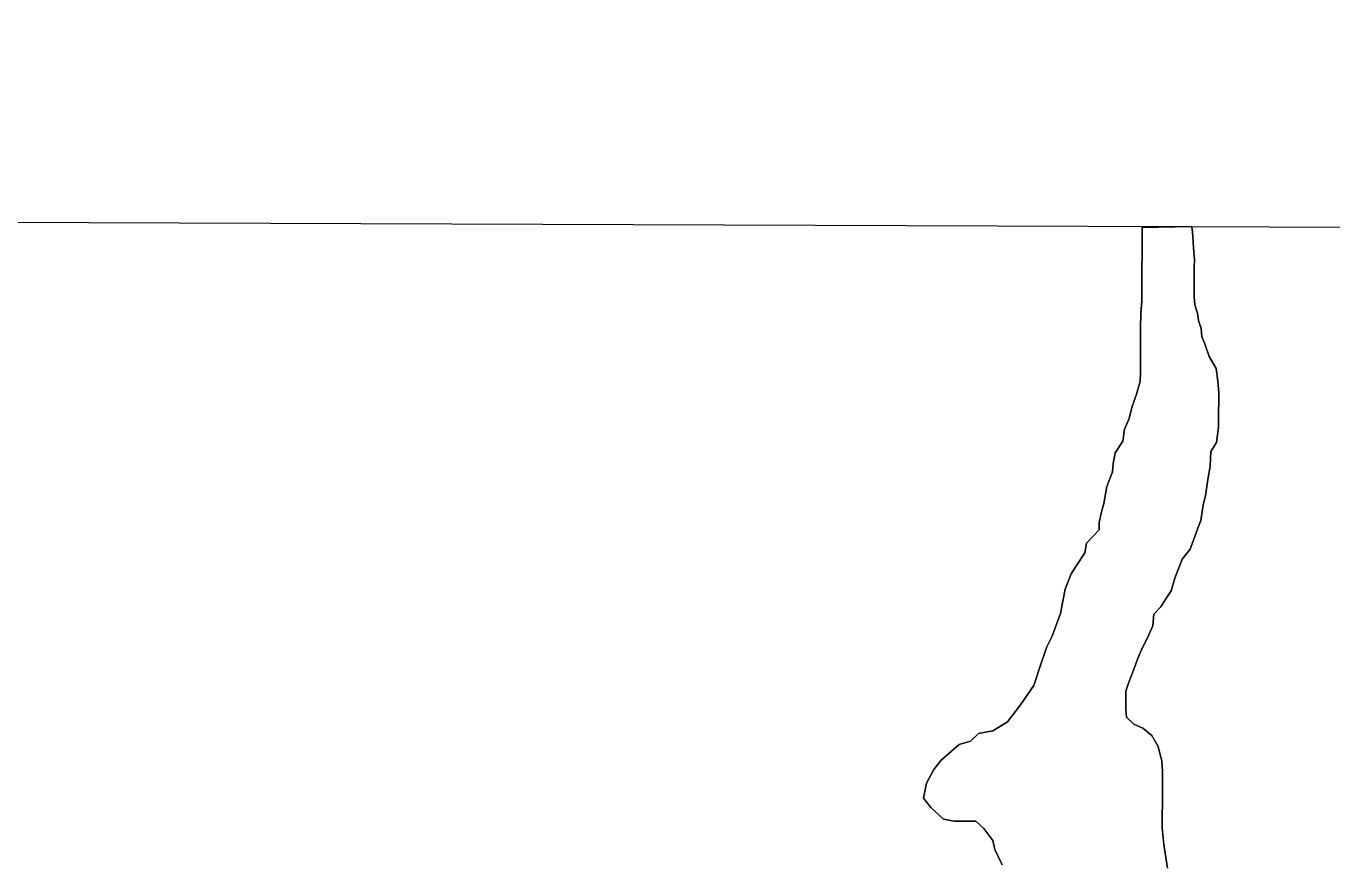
# Model space of a CAD drawing. Extents: x 553962 to 842807, y 8883888 to 9032388.
# Drawn here: x 803814.4 to 804175.8, y 9016050.2 to 9016281.6 of the extents above; entities that cross this region are included whole.
import ezdxf

# ---------------------------------------------------------------- set-up
doc = ezdxf.new("R2010")
doc.units = 0
doc.header["$LTSCALE"] = 200
for name, color, linetype, lineweight in [('1', 7, 'Continuous', 13), ('23', 7, 'Continuous', 13), ('25', 7, 'Continuous', 13), ('28', 7, 'Continuous', 53), ('30', 7, 'Continuous', 35), ('57', 7, 'Continuous', 13)]:
    doc.layers.add(name, color=color, linetype=linetype, lineweight=lineweight)

msp = doc.modelspace()

# ---------------------------------------------------------------- linework, layer by layer
at = {"layer": '1'}
msp.add_line((798520.2, 9016246.4), (835288.8, 9016114), dxfattribs=at)
at = {"layer": '23'}
for points in [[(804136.9, 9016226.2), (804123.3, 9016225.9), (804123.3, 9016222.6), (804123.3, 9016220.1), (804123.3, 9016218.1), (804123.2, 9016214.9), (804123.2, 9016212.1), (804123.2, 9016208.9), (804123.2, 9016205.6), (804122.9, 9016202.1), (804122.8, 9016198.1), (804122.8, 9016195.3), (804122.8, 9016192.6), (804122.8, 9016189.1), (804122.8, 9016185.8), (804122.7, 9016183.3), (804121.7, 9016179.8), (804120.4, 9016176.1), (804119.7, 9016173.1), (804118.4, 9016170.1), (804117.9, 9016166.8), (804115.8, 9016163.6), (804115.3, 9016160.6), (804115.1, 9016158.3), (804113.5, 9016154.3), (804112.7, 9016149.6), (804112, 9016147.3), (804111.4, 9016144.3), (804111.4, 9016142.3), (804107.9, 9016138.6), (804107.4, 9016135.9), (804105.1, 9016132.4), (804103.6, 9016130.1), (804102, 9016125.9), (804101.3, 9016122.6), (804100.7, 9016119.1), (804099.5, 9016115.9), (804098.4, 9016112.9), (804096.9, 9016109.9), (804095.4, 9016105.7), (804093.3, 9016099.2), (804089.6, 9016093.9), (804086, 9016089.2), (804082, 9016086.7), (804078, 9016086), (804075.8, 9016083.8), (804072.6, 9016082.9), (804072.6, 9016082.9), (804067.7, 9016078.6), (804065.6, 9016076), (804063.6, 9016072.2), (804062.8, 9016068.1), (804064.8, 9016065.5), (804068.3, 9016062.3), (804071.3, 9016061.7), (804073.3, 9016061.7), (804075.3, 9016061.7), (804077.3, 9016061.7), (804079.5, 9016059.7), (804082, 9016056.4), (804082.5, 9016053.9), (804084.5, 9016049.6)], [(804119.6, 9016100.2), (804120.9, 9016103.5), (804122.2, 9016107), (804123.4, 9016109.7), (804124.7, 9016112.2), (804126.2, 9016115.7), (804126.5, 9016119), (804128.5, 9016121), (804129.8, 9016123.2), (804131.3, 9016125.4), (804132.3, 9016128.9), (804134.4, 9016134.2), (804136.6, 9016136.9), (804137.9, 9016140.4), (804138.7, 9016142.7), (804139.5, 9016144.9), (804140.2, 9016149.2), (804140.8, 9016151.7), (804141.5, 9016156.2), (804142.1, 9016159.9), (804142.3, 9016163.9), (804143.9, 9016166.4), (804144.4, 9016170.7), (804144.4, 9016174.4), (804144.5, 9016178.2), (804144.5, 9016180.2), (804144.2, 9016183.4), (804143.8, 9016186.9), (804141.8, 9016190.2), (804140.6, 9016193.7), (804139.8, 9016195.7), (804139.6, 9016198), (804138.9, 9016200.2), (804138.6, 9016202.2), (804137.9, 9016204.5), (804137.7, 9016206.8), (804137.7, 9016208.8), (804137.7, 9016210.8), (804137.7, 9016212.8), (804137.7, 9016214.8), (804137.8, 9016217), (804137.5, 9016220.3), (804137.3, 9016223.5), (804137.1, 9016225.5), (804136.9, 9016226.2)], [(804130.3, 9016048.7), (804129.3, 9016055.3), (804129.3, 9016055.3), (804129.3, 9016055.3), (804128.8, 9016059.9), (804128.8, 9016059.9), (804128.8, 9016063.6), (804128.9, 9016066.4), (804128.9, 9016068.6), (804128.9, 9016072.1), (804128.9, 9016075.4), (804128.7, 9016078.4), (804128.2, 9016080.4), (804127.7, 9016082.4), (804126, 9016085.4), (804123.5, 9016087.4), (804121, 9016088.5), (804119, 9016090.5), (804118.8, 9016092.7), (804118.8, 9016094.7), (804118.8, 9016097.7), (804119.6, 9016100.2)]]:
    msp.add_lwpolyline(points, dxfattribs=at)
msp.add_spline([(803814.4, 9016652.3), (803907, 9016656.8), (804061.2, 9016679), (804225.8, 9016727.9), (804384, 9016780.7), (804607.2, 9016859.2), (804793, 9016913.9), (805123.8, 9016940), (805359.6, 9016932.6), (805588, 9016887.8), (805757.3, 9016824.6), (805917.8, 9016742.6), (806047.5, 9016657.1), (806159.6, 9016554.6), (806326.3, 9016393.8), (806460.8, 9016281.3), (806568, 9016188.8)], degree=3, dxfattribs=at)
at = {"layer": '25'}
for points in [[(804136.9, 9016226.2), (804123.3, 9016225.9), (804123.3, 9016222.6), (804123.3, 9016220.1), (804123.3, 9016218.1), (804123.2, 9016214.9), (804123.2, 9016212.1), (804123.2, 9016208.9), (804123.2, 9016205.6), (804122.9, 9016202.1), (804122.8, 9016198.1), (804122.8, 9016195.3), (804122.8, 9016192.6), (804122.8, 9016189.1), (804122.8, 9016185.8), (804122.7, 9016183.3), (804121.7, 9016179.8), (804120.4, 9016176.1), (804119.7, 9016173.1), (804118.4, 9016170.1), (804117.9, 9016166.8), (804115.8, 9016163.6), (804115.3, 9016160.6), (804115.1, 9016158.3), (804113.5, 9016154.3), (804112.7, 9016149.6), (804112, 9016147.3), (804111.4, 9016144.3), (804111.4, 9016142.3), (804107.9, 9016138.6), (804107.4, 9016135.9), (804105.1, 9016132.4), (804103.6, 9016130.1), (804102, 9016125.9), (804101.3, 9016122.6), (804100.7, 9016119.1), (804099.5, 9016115.9), (804098.4, 9016112.9), (804096.9, 9016109.9), (804095.4, 9016105.7), (804093.3, 9016099.2), (804089.6, 9016093.9), (804086, 9016089.2), (804082, 9016086.7), (804078, 9016086), (804075.8, 9016083.8), (804072.6, 9016082.9), (804072.6, 9016082.9), (804067.7, 9016078.6), (804065.6, 9016076), (804063.6, 9016072.2), (804062.8, 9016068.1), (804064.8, 9016065.5), (804068.3, 9016062.3), (804071.3, 9016061.7), (804073.3, 9016061.7), (804075.3, 9016061.7), (804077.3, 9016061.7), (804079.5, 9016059.7), (804082, 9016056.4), (804082.5, 9016053.9), (804084.5, 9016049.6)], [(804119.6, 9016100.2), (804120.9, 9016103.5), (804122.2, 9016107), (804123.4, 9016109.7), (804124.7, 9016112.2), (804126.2, 9016115.7), (804126.5, 9016119), (804128.5, 9016121), (804129.8, 9016123.2), (804131.3, 9016125.4), (804132.3, 9016128.9), (804134.4, 9016134.2), (804136.6, 9016136.9), (804137.9, 9016140.4), (804138.7, 9016142.7), (804139.5, 9016144.9), (804140.2, 9016149.2), (804140.8, 9016151.7), (804141.5, 9016156.2), (804142.1, 9016159.9), (804142.3, 9016163.9), (804143.9, 9016166.4), (804144.4, 9016170.7), (804144.4, 9016174.4), (804144.5, 9016178.2), (804144.5, 9016180.2), (804144.2, 9016183.4), (804143.8, 9016186.9), (804141.8, 9016190.2), (804140.6, 9016193.7), (804139.8, 9016195.7), (804139.6, 9016198), (804138.9, 9016200.2), (804138.6, 9016202.2), (804137.9, 9016204.5), (804137.7, 9016206.8), (804137.7, 9016208.8), (804137.7, 9016210.8), (804137.7, 9016212.8), (804137.7, 9016214.8), (804137.8, 9016217), (804137.5, 9016220.3), (804137.3, 9016223.5), (804137.1, 9016225.5), (804136.9, 9016226.2)], [(804130.3, 9016048.7), (804129.3, 9016055.3), (804129.3, 9016055.3), (804129.3, 9016055.3), (804128.8, 9016059.9), (804128.8, 9016059.9), (804128.8, 9016063.6), (804128.9, 9016066.4), (804128.9, 9016068.6), (804128.9, 9016072.1), (804128.9, 9016075.4), (804128.7, 9016078.4), (804128.2, 9016080.4), (804127.7, 9016082.4), (804126, 9016085.4), (804123.5, 9016087.4), (804121, 9016088.5), (804119, 9016090.5), (804118.8, 9016092.7), (804118.8, 9016094.7), (804118.8, 9016097.7), (804119.6, 9016100.2)]]:
    msp.add_lwpolyline(points, dxfattribs=at)
at = {"layer": '28'}
msp.add_spline([(803814.4, 9016652.3), (803907, 9016656.8), (804061.2, 9016679), (804225.8, 9016727.9), (804384, 9016780.7), (804607.2, 9016859.2), (804793, 9016913.9), (805123.8, 9016940), (805359.6, 9016932.6), (805588, 9016887.8), (805757.3, 9016824.6), (805917.8, 9016742.6), (806047.5, 9016657.1), (806159.6, 9016554.6), (806326.3, 9016393.8), (806460.8, 9016281.3), (806568, 9016188.8)], degree=3, dxfattribs=at)
at = {"layer": '30'}
msp.add_spline([(803814.4, 9016652.3), (803907, 9016656.8), (804061.2, 9016679), (804225.8, 9016727.9), (804384, 9016780.7), (804607.2, 9016859.2), (804793, 9016913.9), (805123.8, 9016940), (805359.6, 9016932.6), (805588, 9016887.8), (805757.3, 9016824.6), (805917.8, 9016742.6), (806047.5, 9016657.1), (806159.6, 9016554.6), (806326.3, 9016393.8), (806460.8, 9016281.3), (806568, 9016188.8)], degree=3, dxfattribs=at)
at = {"layer": '57'}
for points in [[(804084.5, 9016049.6), (804082.5, 9016053.9), (804082, 9016056.4), (804079.5, 9016059.7), (804077.3, 9016061.7), (804075.3, 9016061.7), (804073.3, 9016061.7), (804071.3, 9016061.7), (804068.3, 9016062.3), (804064.8, 9016065.5), (804062.8, 9016068.1), (804063.6, 9016072.2), (804065.6, 9016076), (804067.7, 9016078.6), (804072.6, 9016082.9), (804072.6, 9016082.9), (804075.8, 9016083.8), (804078, 9016086), (804082, 9016086.7), (804086, 9016089.2), (804089.6, 9016093.9), (804093.3, 9016099.2), (804095.4, 9016105.7), (804096.9, 9016109.9), (804098.4, 9016112.9), (804099.5, 9016115.9), (804100.7, 9016119.1), (804101.3, 9016122.6), (804102, 9016125.9), (804103.6, 9016130.1), (804105.1, 9016132.4), (804107.4, 9016135.9), (804107.9, 9016138.6), (804111.4, 9016142.3), (804111.4, 9016144.3), (804112, 9016147.3), (804112.7, 9016149.6), (804113.5, 9016154.3), (804115.1, 9016158.3), (804115.3, 9016160.6), (804115.8, 9016163.6), (804117.9, 9016166.8), (804118.4, 9016170.1), (804119.7, 9016173.1), (804120.4, 9016176.1), (804121.7, 9016179.8), (804122.7, 9016183.3), (804122.8, 9016185.8), (804122.8, 9016189.1), (804122.8, 9016192.6), (804122.8, 9016195.3), (804122.8, 9016198.1), (804122.9, 9016202.1), (804123.2, 9016205.6), (804123.2, 9016208.9), (804123.2, 9016212.1), (804123.2, 9016214.9), (804123.3, 9016218.1), (804123.3, 9016220.1), (804123.3, 9016222.6), (804123.3, 9016225.9), (804136.9, 9016226.2)], [(804136.9, 9016226.2), (804137.1, 9016225.5), (804137.3, 9016223.5), (804137.5, 9016220.3), (804137.8, 9016217), (804137.7, 9016214.8), (804137.7, 9016212.8), (804137.7, 9016210.8), (804137.7, 9016208.8), (804137.7, 9016206.8), (804137.9, 9016204.5), (804138.6, 9016202.2), (804138.9, 9016200.2), (804139.6, 9016198), (804139.8, 9016195.7), (804140.6, 9016193.7), (804141.8, 9016190.2), (804143.8, 9016186.9), (804144.2, 9016183.4), (804144.5, 9016180.2), (804144.5, 9016178.2), (804144.4, 9016174.4), (804144.4, 9016170.7), (804143.9, 9016166.4), (804142.3, 9016163.9), (804142.1, 9016159.9), (804141.5, 9016156.2), (804140.8, 9016151.7), (804140.2, 9016149.2), (804139.5, 9016144.9), (804138.7, 9016142.7), (804137.9, 9016140.4), (804136.6, 9016136.9), (804134.4, 9016134.2), (804132.3, 9016128.9), (804131.3, 9016125.4), (804129.8, 9016123.2), (804128.5, 9016121), (804126.5, 9016119), (804126.2, 9016115.7), (804124.7, 9016112.2), (804123.4, 9016109.7), (804122.2, 9016107), (804120.9, 9016103.5), (804119.6, 9016100.2)], [(804119.6, 9016100.2), (804118.8, 9016097.7), (804118.8, 9016094.7), (804118.8, 9016092.7), (804119, 9016090.5), (804121, 9016088.5), (804123.5, 9016087.4), (804126, 9016085.4), (804127.7, 9016082.4), (804128.2, 9016080.4), (804128.7, 9016078.4), (804128.9, 9016075.4), (804128.9, 9016072.1), (804128.9, 9016068.6), (804128.9, 9016066.4), (804128.8, 9016063.6), (804128.8, 9016059.9), (804128.8, 9016059.9), (804129.3, 9016055.3), (804129.3, 9016055.3), (804129.3, 9016055.3), (804130.3, 9016048.7)]]:
    msp.add_lwpolyline(points, dxfattribs=at)
msp.add_spline([(806589, 9016184.9), (806460.8, 9016281.3), (806390.6, 9016462.2), (806301.4, 9016683.8), (806204.2, 9016835.5), (806057.5, 9017007.8), (805900.2, 9017128), (805726, 9017166.8), (805542.6, 9017174), (805288.8, 9017105.1), (804800.3, 9016979.9), (804576.9, 9016881.6), (804384, 9016780.7), (804225.8, 9016727.9), (804061.2, 9016679), (803907, 9016656.8), (803709.6, 9016656.3), (803554.5, 9016697.6), (803456.8, 9016765.4), (803359.1, 9016828.2), (803279.3, 9016897.2), (803195.5, 9016943.3), (802930.3, 9016899.9), (802851.2, 9016863.3), (802775.7, 9016811.5), (802728.3, 9016748.1), (802705.1, 9016698.6), (802683.7, 9016666.7)], degree=3, dxfattribs=at)

doc.saveas('drawing.dxf')
